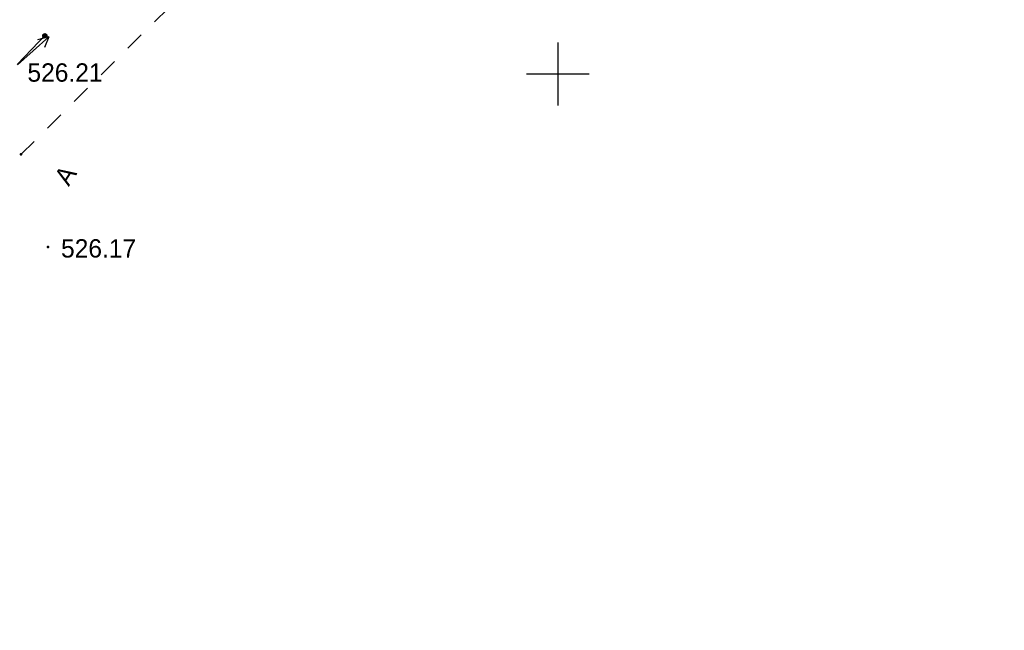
# Model space of a CAD drawing. Header units: millimetres. Extents: x -1999051 to 910003, y -179169 to 459591.
# Tile 451 of 656: x -186367 to -139451, y 125092 to 154199. Entities that reach past the tile are written whole.
import ezdxf

# ---------------------------------------------------------------- set-up
doc = ezdxf.new("R2010")
doc.units = ezdxf.units.MM
doc.linetypes.add('Д_ТРОТ_ТРУБА', pattern=[3, 1.5, -1.5])
doc.linetypes.add('ДОРОГИ_СТРОЯЩ', pattern=[9, 8, -1])
for name, color, linetype in [('(001) Сетка', 92, 'Continuous'), ('(004) Точки рельефа', 7, 'Continuous'), ('(022) Возд. Линии', 7, 'Continuous'), ('(025) Дорога', 7, 'Continuous')]:
    doc.layers.add(name, color=color, linetype=linetype)
doc.styles.add('BM-431', font='txt')
doc.styles.add('D-431', font='txt')

# ---------------------------------------------------------------- blocks, each defined once
blk = doc.blocks.new('Setka')
at = {"layer": '(001) Сетка'}
for p, q in [((0, 1.5), (0, -1.5)), ((-1.5, 0), (1.5, 0))]:
    blk.add_line(p, q, dxfattribs=at)
blk = doc.blocks.new('s3-flat-18')
at = {"layer": '(022) Возд. Линии'}
h = blk.add_hatch(dxfattribs=at)
h.set_pattern_fill('ACET-2D-ANSI31', color=256, scale=0.01, angle=46.2272, style=0)
h.set_pattern_definition([(91.227215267, (-32274.242018, -79600.45155), (-0.031742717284, -0.000679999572), [])])
edge = h.paths.add_edge_path()
edge.add_arc((1.314, 1.372), 0.1, 0, 360)
blk.add_lwpolyline([(0, 0), (1.384, 1.444)], dxfattribs=at)
blk.add_circle((1.314, 1.372), 0.1, dxfattribs=at)
blk = doc.blocks.new('s4-flat-18')
at = {"layer": '(022) Возд. Линии'}
h = blk.add_hatch(dxfattribs=at)
h.set_pattern_fill('ACET-2D-ANSI31', color=256, scale=0.01, angle=226.2272, style=0)
h.set_pattern_definition([(271.227215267, (-32273.89705, -79600.091478), (0.031742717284, 0.000679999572), [])])
edge = h.paths.add_edge_path()
edge.add_arc((-1.314, -1.372), 0.1, 0, 360)
blk.add_lwpolyline([(0, 0), (-1.384, -1.444)], dxfattribs=at)
blk.add_circle((-1.314, -1.372), 0.1, dxfattribs=at)
blk = doc.blocks.new('prov-s-flat-14')
at = {"layer": '(022) Возд. Линии'}
for name, p in [('s3-flat-18', (0.172, 0.179)), ('s4-flat-18', (-0.173, -0.181))]:
    blk.add_blockref(name, p, dxfattribs=at)
blk = doc.blocks.new('S2-flat-11')
at = {"layer": '(022) Возд. Линии'}
for p, q in [((0, 0), (1.486, 1.338)), ((1.486, 1.338), (0.947, 1.189)), ((1.486, 1.338), (1.282, 0.818))]:
    blk.add_line(p, q, dxfattribs=at)
blk = doc.blocks.new('A$C05d28b1e')
at = {"layer": '(004) Точки рельефа', "color": 7, "linetype": 'ByBlock', "lineweight": -2}
for p in [(-41237, -115998), (-39965, -120423)]:
    blk.add_point(p, dxfattribs=at)
at = {"layer": '(025) Дорога', "linetype": 'Д_ТРОТ_ТРУБА', "ltscale": 600, "flags": 128}
blk.add_lwpolyline([(150815, 142076), (135921, 113311), (125552, 93370), (117383, 77821), (104208, 56333), (99627, 49152), (88708, 25275), (72217, 300), (60109, -13961), (40976, -33812), (21855, -53057), (7525, -67385), (-21145, -96032), (-41237, -115998), (-56020, -131074), (-73097, -148290), (-76079, -151266)], dxfattribs=at)
at = {"layer": '(001) Сетка', "xscale": 1000, "yscale": 1000, "zscale": 1000}
blk.add_blockref('Setka', (-15665, -112169), dxfattribs=at)
at = {"layer": '(022) Возд. Линии', "xscale": 1000, "yscale": 1000, "zscale": 1000}
for name, p in [('prov-s-flat-14', (-41595, -111897)), ('S2-flat-11', (-41412, -111732))]:
    blk.add_blockref(name, p, dxfattribs=at)
at = {"layer": '(004) Точки рельефа', "linetype": 'ByBlock', "char_height": 875, "attachment_point": 4, "style": 'D-431'}
for s, insert in [('526.21', (-40937, -112108)), ('526.17', (-39337, -120490))]:
    blk.add_mtext(s, dxfattribs=dict(at, insert=insert))
at = {"layer": '(025) Дорога', "linetype": 'ДОРОГИ_СТРОЯЩ', "style": 'BM-431'}
blk.add_text('A', height=875, rotation=57.4738, dxfattribs=at).set_placement((-38971, -117562))

msp = doc.modelspace()

# ---------------------------------------------------------------- block references
at = {"color": 5, "lineweight": 50}
msp.add_blockref('A$C05d28b1e', (-145060.56, 263782.58), dxfattribs=at)

doc.saveas('drawing.dxf')
